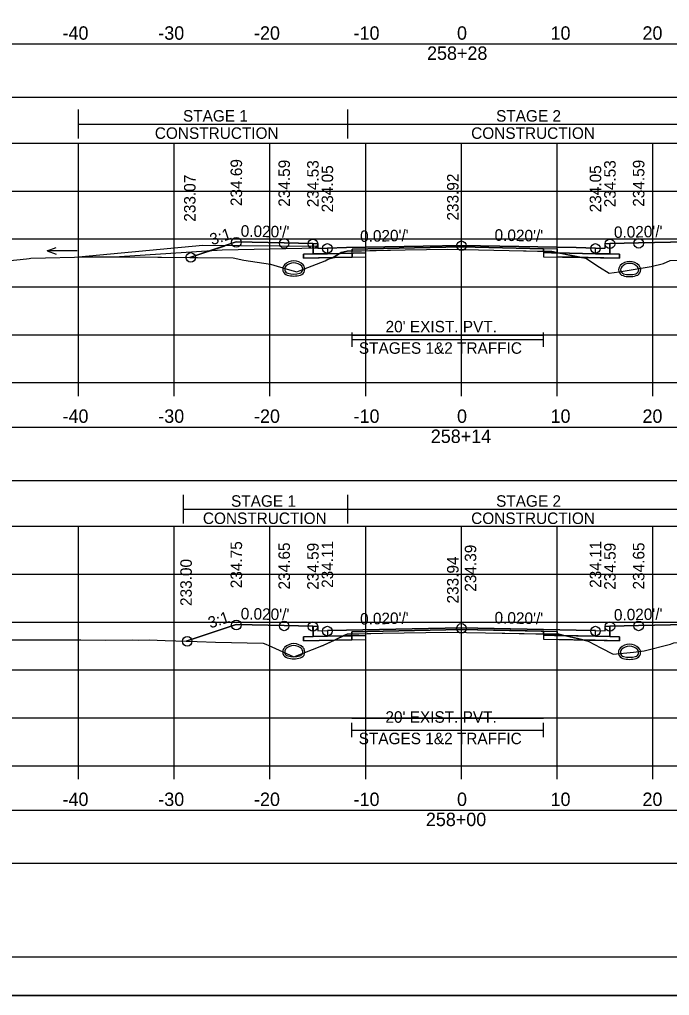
# Model space of a CAD drawing. Extents: x 1369627 to 1374022, y 380035 to 398173.
# Drawn here: x 1372052.4 to 1372120.3, y 392839.1 to 392940.9 of the extents above; entities that cross this region are included whole.
import ezdxf

# ---------------------------------------------------------------- set-up
doc = ezdxf.new("R2010")
doc.units = 0
for name, color, linetype in [('Default', 7, 'Continuous'), ('R_Alt Surface', 7, 'Continuous'), ('R_Axis', 7, 'Continuous'), ('R_Axis Annot', 7, 'Continuous'), ('R_Border', 7, 'Continuous'), ('R_Drive', 7, 'Continuous'), ('R_Exist Surface', 7, 'Continuous'), ('R_Fin Surface', 7, 'Continuous'), ('R_Grid', 7, 'Continuous'), ('R_MOT', 7, 'Continuous'), ('R_No Plot', 7, 'Continuous'), ('R_Water Annot', 7, 'Continuous'), ('R_Xsect Elev', 7, 'Continuous'), ('R_Xsect Slope', 7, 'Continuous'), ('T_Vehicle Path Lt Minor', 7, 'Continuous'), ('T_Vehicle Path Rt', 7, 'Continuous')]:
    doc.layers.add(name, color=color, linetype=linetype)

msp = doc.modelspace()

# ---------------------------------------------------------------- linework, layer by layer
at = {"layer": 'Default'}
for p, q in [((1372087.11, 392906.78), (1372087.11, 392908.28)), ((1372107.11, 392906.78), (1372107.11, 392908.28)), ((1372087.11, 392907.53), (1372107.11, 392907.53)), ((1372087.09, 392866.02), (1372087.09, 392867.52)), ((1372107.09, 392866.02), (1372107.09, 392867.52)), ((1372087.09, 392866.77), (1372107.09, 392866.77))]:
    msp.add_line(p, q, dxfattribs=at)
for points in [[(1371948.53, 392932.84), (1372248.53, 392932.84), (1372248.53, 392938.36), (1371948.53, 392938.36)], [(1372083.02, 392917.57), (1372083.52, 392917.57), (1372083.53, 392917.07), (1372084.53, 392917.09), (1372084.53, 392916.5), (1372083.03, 392916.47)], [(1372113.53, 392917.07), (1372113.54, 392917.57), (1372114.04, 392917.57), (1372114.03, 392916.47), (1372112.53, 392916.5), (1372112.53, 392917.09)], [(1371948.53, 392892.83), (1372248.53, 392892.83), (1372248.53, 392898.35), (1371948.53, 392898.35)], [(1372083.02, 392877.63), (1372083.52, 392877.63), (1372083.53, 392877.13), (1372084.53, 392877.15), (1372084.53, 392876.56), (1372083.03, 392876.53)], [(1372113.53, 392877.13), (1372113.54, 392877.63), (1372114.04, 392877.63), (1372114.03, 392876.53), (1372112.53, 392876.56), (1372112.53, 392877.15)], [(1371948.53, 392852.86), (1372248.53, 392852.86), (1372248.53, 392858.38), (1371948.53, 392858.38)]]:
    msp.add_lwpolyline(points, close=True, dxfattribs=at)
at = {"layer": 'R_Alt Surface'}
for points in [[(1372083.03, 392917.57), (1372083.03, 392916.47), (1372084.53, 392916.5), (1372087.11, 392916.55), (1372087.11, 392916.97), (1372098.53, 392917.2), (1372107.11, 392917.02), (1372107.11, 392916.61), (1372112.53, 392916.5), (1372114.03, 392916.47), (1372114.03, 392917.57)], [(1372083.03, 392877.63), (1372083.03, 392876.53), (1372084.53, 392876.56), (1372087.09, 392876.61), (1372087.09, 392877.03), (1372098.53, 392877.26), (1372107.09, 392877.09), (1372107.09, 392876.67), (1372112.53, 392876.56), (1372114.03, 392876.53), (1372114.03, 392877.63)]]:
    msp.add_lwpolyline(points, dxfattribs=at)
for points in [[(1372082.03, 392916.45), (1372083.03, 392916.47), (1372084.53, 392916.5), (1372087.11, 392916.55), (1372087.11, 392916.13), (1372082.03, 392916.03)], [(1372115.03, 392916.45), (1372114.03, 392916.47), (1372112.53, 392916.5), (1372107.11, 392916.61), (1372107.11, 392916.19), (1372115.03, 392916.03)], [(1372082.03, 392876.51), (1372083.03, 392876.53), (1372084.53, 392876.56), (1372087.09, 392876.61), (1372087.09, 392876.2), (1372082.03, 392876.09)], [(1372115.03, 392876.51), (1372114.03, 392876.53), (1372112.53, 392876.56), (1372107.09, 392876.67), (1372107.09, 392876.25), (1372115.03, 392876.09)]]:
    msp.add_lwpolyline(points, close=True, dxfattribs=at)
at = {"layer": 'R_Axis'}
for p, q in [((1371948.53, 392903.04), (1372248.53, 392903.04)), ((1372058.53, 392901.64), (1372058.53, 392903.04)), ((1372068.53, 392901.64), (1372068.53, 392903.04)), ((1372078.53, 392901.64), (1372078.53, 392903.04)), ((1372088.53, 392901.64), (1372088.53, 392903.04)), ((1372098.53, 392901.64), (1372098.53, 392903.04)), ((1372108.53, 392901.64), (1372108.53, 392903.04)), ((1372118.53, 392901.64), (1372118.53, 392903.04)), ((1371948.53, 392863.04), (1372248.53, 392863.04)), ((1372058.53, 392861.64), (1372058.53, 392863.04)), ((1372068.53, 392861.64), (1372068.53, 392863.04)), ((1372078.53, 392861.64), (1372078.53, 392863.04)), ((1372088.53, 392861.64), (1372088.53, 392863.04)), ((1372098.53, 392861.64), (1372098.53, 392863.04)), ((1372108.53, 392861.64), (1372108.53, 392863.04)), ((1372118.53, 392861.64), (1372118.53, 392863.04))]:
    msp.add_line(p, q, dxfattribs=at)
at = {"layer": 'R_Border'}
msp.add_line((1372256.71, 392843.04), (1371940.53, 392843.04), dxfattribs=at)
at = {"layer": 'R_Drive'}
for p, q in [((1372071.53, 392917.36), (1372058.53, 392916.14)), ((1372083.53, 392917.24), (1372071.53, 392917.36)), ((1372083.53, 392917.07), (1372083.53, 392917.24))]:
    msp.add_line(p, q, dxfattribs=at)
for centre, radius, start, end in [((1372080.51, 392914.89), 0.646, 136.3515, 253.9529), ((1372081.02, 392914.4), 1.35, 43.6485, 136.3515), ((1372080.51, 392914.89), 0.438, 136.3515, 253.9529), ((1372081.02, 392914.4), 1.15, 43.6485, 136.3515), ((1372081.53, 392914.89), 0.438, 286.0471, 43.6485), ((1372081.53, 392914.89), 0.646, 286.0471, 43.6485), ((1372115.59, 392914.83), 0.646, 136.3515, 253.9529), ((1372116.1, 392914.34), 1.35, 43.6485, 136.3515), ((1372115.59, 392914.83), 0.438, 136.3515, 253.9529), ((1372116.1, 392914.34), 1.15, 43.6485, 136.3515), ((1372116.61, 392914.83), 0.438, 286.0471, 43.6485), ((1372116.61, 392914.83), 0.646, 286.0471, 43.6485), ((1372081.02, 392916.67), 2.5, 253.9529, 286.0471), ((1372081.02, 392916.67), 2.29, 253.9529, 286.0471), ((1372116.1, 392916.61), 2.5, 253.9529, 286.0471), ((1372116.1, 392916.61), 2.29, 253.9529, 286.0471), ((1372081.02, 392874.44), 1.35, 43.6485, 136.3515), ((1372081.02, 392874.44), 1.15, 43.6485, 136.3515), ((1372116.09, 392874.38), 1.35, 43.6485, 136.3515), ((1372116.09, 392874.38), 1.15, 43.6485, 136.3515), ((1372080.51, 392874.92), 0.646, 136.3515, 253.9529), ((1372080.51, 392874.92), 0.438, 136.3515, 253.9529), ((1372081.02, 392876.71), 2.29, 253.9529, 286.0471), ((1372081.53, 392874.92), 0.438, 286.0471, 43.6485), ((1372081.53, 392874.92), 0.646, 286.0471, 43.6485), ((1372115.57, 392874.87), 0.646, 136.3515, 253.9529), ((1372115.57, 392874.87), 0.438, 136.3515, 253.9529), ((1372116.09, 392876.65), 2.29, 253.9529, 286.0471), ((1372116.6, 392874.87), 0.438, 286.0471, 43.6485), ((1372116.6, 392874.87), 0.646, 286.0471, 43.6485), ((1372081.02, 392876.71), 2.5, 253.9529, 286.0471), ((1372116.09, 392876.65), 2.5, 253.9529, 286.0471)]:
    msp.add_arc(centre, radius, start, end, dxfattribs=at)
at = {"layer": 'R_Exist Surface'}
for points in [[(1372049.35, 392915.59), (1372053.09, 392915.98), (1372053.37, 392916.01), (1372053.56, 392916.03), (1372059.64, 392916.17), (1372063.48, 392916.16), (1372074.68, 392916.07), (1372075.79, 392915.82), (1372078.58, 392915.42), (1372080.56, 392914.81), (1372081.34, 392914.61), (1372082.05, 392914.87), (1372084.31, 392915.74), (1372084.7, 392915.98), (1372085.08, 392916.07), (1372085.98, 392916.63), (1372086.58, 392916.78), (1372092.66, 392916.9), (1372097.11, 392916.99), (1372103.5, 392916.85), (1372107.98, 392916.74), (1372110.73, 392916.17), (1372111.52, 392916.03), (1372112.94, 392915.09), (1372113.95, 392914.47), (1372115, 392914.6), (1372118.33, 392915.18), (1372119.63, 392915.47), (1372120.34, 392915.8)], [(1372049.26, 392876.19), (1372052.82, 392876.18), (1372058.78, 392876.17), (1372061.33, 392876.16), (1372064.13, 392876.17), (1372064.79, 392876.16), (1372065.91, 392876.18), (1372067.6, 392876.11), (1372070.94, 392876), (1372072.83, 392875.93), (1372077.83, 392875.83), (1372078.11, 392875.72), (1372078.73, 392875.44), (1372081.04, 392874.42), (1372083.96, 392875.56), (1372083.99, 392875.58), (1372084.08, 392875.61), (1372084.11, 392875.63), (1372086.61, 392876.79), (1372090.28, 392876.87), (1372097.09, 392877), (1372101.06, 392876.93), (1372108.03, 392876.78), (1372108.72, 392876.78), (1372110.64, 392876.31), (1372111.76, 392876.04), (1372113.09, 392875.34), (1372114.38, 392874.68), (1372116.5, 392874.9), (1372117.63, 392875.04), (1372120.38, 392875.74)]]:
    msp.add_lwpolyline(points, dxfattribs=at)
at = {"layer": 'R_Fin Surface'}
for points in [[(1372070.16, 392916.11), (1372075.02, 392917.73), (1372080.02, 392917.63), (1372083.02, 392917.57), (1372083.52, 392917.57), (1372083.53, 392917.07), (1372084.53, 392917.09), (1372086.53, 392917.13), (1372098.53, 392917.37), (1372110.53, 392917.13), (1372112.53, 392917.09), (1372113.53, 392917.07), (1372113.54, 392917.57), (1372114.04, 392917.57), (1372117.04, 392917.63), (1372122.04, 392917.73), (1372127.79, 392915.81)], [(1372069.77, 392876.04), (1372075.02, 392877.79), (1372080.02, 392877.69), (1372083.02, 392877.63), (1372083.52, 392877.63), (1372083.53, 392877.13), (1372084.53, 392877.15), (1372086.53, 392877.19), (1372098.53, 392877.43), (1372110.53, 392877.19), (1372112.53, 392877.15), (1372113.53, 392877.13), (1372113.54, 392877.63), (1372114.04, 392877.63), (1372117.04, 392877.69), (1372122.04, 392877.79), (1372127.21, 392876.06)]]:
    msp.add_lwpolyline(points, dxfattribs=at)
at = {"layer": 'R_Grid'}
for p, q in [((1371948.53, 392928.04), (1372248.53, 392928.04)), ((1372058.53, 392903.04), (1372058.53, 392928.04)), ((1372068.53, 392903.04), (1372068.53, 392928.04)), ((1372078.53, 392903.04), (1372078.53, 392928.04)), ((1372088.53, 392903.04), (1372088.53, 392928.04)), ((1372098.53, 392903.04), (1372098.53, 392928.04)), ((1372108.53, 392903.04), (1372108.53, 392928.04)), ((1372118.53, 392903.04), (1372118.53, 392928.04)), ((1371948.53, 392923.04), (1372248.53, 392923.04)), ((1371948.53, 392918.04), (1372248.53, 392918.04)), ((1371948.53, 392913.04), (1372248.53, 392913.04)), ((1371948.53, 392908.04), (1372248.53, 392908.04)), ((1371948.53, 392903.04), (1372248.53, 392903.04)), ((1371948.53, 392888.04), (1372248.53, 392888.04)), ((1372058.53, 392863.04), (1372058.53, 392888.04)), ((1372068.53, 392863.04), (1372068.53, 392888.04)), ((1372078.53, 392863.04), (1372078.53, 392888.04)), ((1372088.53, 392863.04), (1372088.53, 392888.04)), ((1372098.53, 392863.04), (1372098.53, 392888.04)), ((1372108.53, 392863.04), (1372108.53, 392888.04)), ((1372118.53, 392863.04), (1372118.53, 392888.04)), ((1371948.53, 392883.04), (1372248.53, 392883.04)), ((1371948.53, 392878.04), (1372248.53, 392878.04)), ((1371948.53, 392873.04), (1372248.53, 392873.04)), ((1371948.53, 392868.04), (1372248.53, 392868.04)), ((1371948.53, 392863.04), (1372248.53, 392863.04))]:
    msp.add_line(p, q, dxfattribs=at)
at = {"layer": 'R_MOT'}
for p, q in [((1372058.53, 392928.54), (1372058.53, 392931.54)), ((1372086.68, 392928.54), (1372086.68, 392931.54)), ((1372058.53, 392930.04), (1372127.21, 392930.04)), ((1372069.49, 392888.32), (1372069.49, 392891.32)), ((1372086.68, 392888.32), (1372086.68, 392891.32)), ((1372069.49, 392889.82), (1372127.21, 392889.82))]:
    msp.add_line(p, q, dxfattribs=at)
at = {"layer": 'R_No Plot'}
for p, q in [((1372073.53, 392916.87), (1372062.81, 392916.16)), ((1372083.53, 392917.07), (1372073.53, 392916.87)), ((1371928.13, 392839.06), (1372261.46, 392839.06))]:
    msp.add_line(p, q, dxfattribs=at)
for points in [[(1371928.12, 393052.39), (1372261.46, 393052.39), (1372261.46, 392839.06), (1371928.12, 392839.06)], [(1372174.45, 393048.5), (1372194.07, 393048.5), (1372194.07, 393038.62), (1372210.18, 393038.62), (1372233.38, 393038.62), (1372233.38, 393005.95), (1372256.59, 393005.95), (1372256.71, 392843.04), (1371940.53, 392843.04), (1371940.53, 393048.5)], [(1372098.53, 392917.37), (1372086.53, 392917.13), (1372084.53, 392917.09), (1372084.53, 392916.5), (1372088.53, 392916.58), (1372088.53, 392917), (1372098.53, 392917.2), (1372108.53, 392917), (1372108.53, 392916.58), (1372112.53, 392916.5), (1372112.53, 392917.09), (1372110.53, 392917.13)], [(1372088.53, 392916.58), (1372084.53, 392916.5), (1372083.03, 392916.47), (1372082.03, 392916.45), (1372082.03, 392916.03), (1372088.53, 392916.16)], [(1372108.53, 392916.58), (1372112.53, 392916.5), (1372114.03, 392916.47), (1372115.03, 392916.45), (1372115.03, 392916.03), (1372108.53, 392916.16)], [(1372098.53, 392877.43), (1372086.53, 392877.19), (1372084.53, 392877.15), (1372084.53, 392876.56), (1372088.53, 392876.64), (1372088.53, 392877.06), (1372098.53, 392877.26), (1372108.53, 392877.06), (1372108.53, 392876.64), (1372112.53, 392876.56), (1372112.53, 392877.15), (1372110.53, 392877.19)], [(1372088.53, 392876.64), (1372084.53, 392876.56), (1372083.03, 392876.53), (1372082.03, 392876.51), (1372082.03, 392876.09), (1372088.53, 392876.22)], [(1372108.53, 392876.64), (1372112.53, 392876.56), (1372114.03, 392876.53), (1372115.03, 392876.51), (1372115.03, 392876.09), (1372108.53, 392876.22)]]:
    msp.add_lwpolyline(points, close=True, dxfattribs=at)
for points in [[(1372083.02, 392917.57), (1372083.03, 392916.47), (1372084.53, 392916.5), (1372088.53, 392916.58), (1372088.53, 392917), (1372098.53, 392917.2), (1372108.53, 392917), (1372108.53, 392916.58), (1372112.53, 392916.5), (1372114.03, 392916.47), (1372114.04, 392917.57)], [(1372087.11, 392907.99), (1372107.11, 392907.99)], [(1372083.02, 392877.63), (1372083.03, 392876.53), (1372084.53, 392876.56), (1372088.53, 392876.64), (1372088.53, 392877.06), (1372098.53, 392877.26), (1372108.53, 392877.06), (1372108.53, 392876.64), (1372112.53, 392876.56), (1372114.03, 392876.53), (1372114.04, 392877.63)], [(1372087.09, 392868), (1372107.09, 392868)]]:
    msp.add_lwpolyline(points, dxfattribs=at)
for centre in [(1372075.02, 392917.69), (1372080.02, 392917.59), (1372083.02, 392917.53), (1372084.53, 392917.05), (1372098.53, 392917.33), (1372112.53, 392917.05), (1372114.04, 392917.53), (1372117.04, 392917.59), (1372070.26, 392916.11), (1372075.02, 392877.74), (1372080.02, 392877.64), (1372083.02, 392877.58), (1372084.53, 392877.1), (1372098.53, 392877.38), (1372112.53, 392877.1), (1372114.04, 392877.58), (1372117.04, 392877.64), (1372069.89, 392876.03)]:
    msp.add_circle(centre, 0.5, dxfattribs=at)
at = {"layer": 'R_Water Annot'}
for p, q in [((1372055.25, 392916.79), (1372056.21, 392917.14)), ((1372058.39, 392916.79), (1372055.25, 392916.79)), ((1372055.25, 392916.79), (1372056.21, 392916.44))]:
    msp.add_line(p, q, dxfattribs=at)
at = {"layer": 'R_Xsect Elev'}
for p, q in [((1372098.53, 392916.96), (1372098.53, 392926.96)), ((1372098.53, 392876.98), (1372098.53, 392886.98))]:
    msp.add_line(p, q, dxfattribs=at)
at = {"layer": 'T_Vehicle Path Lt Minor'}
for p, q in [((1372071.53, 392917.36), (1372058.53, 392916.14)), ((1372070.16, 392916.11), (1372073.84, 392917.33)), ((1372073.84, 392917.33), (1372071.53, 392917.36))]:
    msp.add_line(p, q, dxfattribs=at)
msp.add_lwpolyline([(1372058.53, 392916.14), (1372059.64, 392916.17), (1372063.48, 392916.16), (1372070.16, 392916.11)], dxfattribs=at)
at = {"layer": 'T_Vehicle Path Rt'}
for p, q in [((1372083.03, 392916.47), (1372083.02, 392917.57)), ((1372114.04, 392917.57), (1372114.03, 392916.47)), ((1372085.82, 392916.52), (1372085.12, 392916.09)), ((1372085.12, 392916.09), (1372087.11, 392916.13)), ((1372085.82, 392916.52), (1372087.11, 392916.55)), ((1372087.11, 392916.79), (1372086.58, 392916.78)), ((1372087.11, 392916.55), (1372087.11, 392916.79)), ((1372107.11, 392916.76), (1372107.11, 392917.02)), ((1372107.11, 392916.76), (1372107.11, 392916.61)), ((1372108.78, 392916.57), (1372107.11, 392916.61)), ((1372107.11, 392916.61), (1372108.78, 392916.57)), ((1372085.12, 392916.09), (1372082.03, 392916.03)), ((1372084.7, 392915.98), (1372085.08, 392916.07)), ((1372085.08, 392916.07), (1372085.12, 392916.09)), ((1372111.07, 392916.11), (1372111.52, 392916.03)), ((1372083.03, 392876.53), (1372083.02, 392877.63)), ((1372114.04, 392877.63), (1372114.03, 392876.53)), ((1372086.19, 392876.59), (1372085.26, 392876.16)), ((1372086.61, 392876.79), (1372086.19, 392876.59)), ((1372087.09, 392876.61), (1372086.19, 392876.59)), ((1372086.19, 392876.59), (1372087.09, 392876.61)), ((1372087.09, 392876.8), (1372086.61, 392876.79)), ((1372087.09, 392876.61), (1372087.09, 392876.8)), ((1372087.09, 392876.2), (1372087.09, 392876.61)), ((1372107.09, 392876.8), (1372107.09, 392877.09)), ((1372107.09, 392876.8), (1372107.09, 392876.67)), ((1372109.36, 392876.62), (1372107.09, 392876.67)), ((1372107.09, 392876.67), (1372109.36, 392876.62)), ((1372085.26, 392876.16), (1372082.03, 392876.09)), ((1372085.26, 392876.16), (1372087.09, 392876.2)), ((1372111.21, 392876.17), (1372111.76, 392876.04))]:
    msp.add_line(p, q, dxfattribs=at)
for points in [[(1372083.02, 392917.57), (1372080.02, 392917.63), (1372075.02, 392917.73), (1372070.16, 392916.11)], [(1372107.11, 392917.02), (1372098.53, 392917.2), (1372087.11, 392916.97), (1372087.11, 392916.79)], [(1372127.79, 392915.81), (1372122.04, 392917.73), (1372117.04, 392917.63), (1372114.04, 392917.57)], [(1372082.03, 392916.03), (1372082.03, 392916.45), (1372083.03, 392916.47)], [(1372086.58, 392916.78), (1372085.98, 392916.63), (1372085.82, 392916.52)], [(1372087.11, 392916.13), (1372087.11, 392916.55), (1372085.82, 392916.52)], [(1372087.11, 392916.79), (1372092.66, 392916.9), (1372097.11, 392916.99), (1372103.5, 392916.85), (1372107.11, 392916.76)], [(1372108.78, 392916.57), (1372107.98, 392916.74), (1372107.11, 392916.76)], [(1372107.11, 392916.61), (1372107.11, 392916.19), (1372111.07, 392916.11)], [(1372111.07, 392916.11), (1372110.73, 392916.17), (1372108.78, 392916.57)], [(1372114.03, 392916.47), (1372115.03, 392916.45), (1372115.03, 392916.03), (1372111.07, 392916.11)], [(1372070.16, 392916.11), (1372074.68, 392916.07), (1372075.79, 392915.82), (1372078.58, 392915.42), (1372080.56, 392914.81), (1372081.34, 392914.61), (1372082.05, 392914.87), (1372084.31, 392915.74), (1372084.59, 392915.92), (1372084.7, 392915.98)], [(1372111.52, 392916.03), (1372112.94, 392915.09), (1372113.95, 392914.47), (1372115, 392914.6), (1372118.33, 392915.18), (1372119.63, 392915.47), (1372120.34, 392915.8), (1372122.4, 392915.85), (1372122.71, 392915.78), (1372127.79, 392915.81)], [(1372083.02, 392877.63), (1372080.02, 392877.69), (1372075.02, 392877.79), (1372069.77, 392876.04)], [(1372127.21, 392876.06), (1372122.04, 392877.79), (1372117.04, 392877.69), (1372114.04, 392877.63)], [(1372082.03, 392876.09), (1372082.03, 392876.51), (1372083.03, 392876.53)], [(1372107.09, 392877.09), (1372098.53, 392877.26), (1372087.09, 392877.03), (1372087.09, 392876.8)], [(1372087.09, 392876.8), (1372090.28, 392876.87), (1372097.09, 392877), (1372101.06, 392876.93), (1372107.09, 392876.8)], [(1372109.36, 392876.62), (1372108.72, 392876.78), (1372108.03, 392876.78), (1372107.09, 392876.8)], [(1372107.09, 392876.67), (1372107.09, 392876.25), (1372111.21, 392876.17)], [(1372111.21, 392876.17), (1372110.64, 392876.31), (1372109.36, 392876.62)], [(1372114.03, 392876.53), (1372115.03, 392876.51), (1372115.03, 392876.09), (1372111.21, 392876.17)], [(1372069.77, 392876.04), (1372070.94, 392876), (1372072.83, 392875.93), (1372077.83, 392875.83), (1372078.11, 392875.72), (1372078.73, 392875.44), (1372081.04, 392874.42), (1372083.96, 392875.56), (1372083.99, 392875.58), (1372084.08, 392875.61), (1372084.11, 392875.63), (1372084.88, 392875.99), (1372085.26, 392876.16)], [(1372111.76, 392876.04), (1372113.09, 392875.34), (1372114.38, 392874.68), (1372116.5, 392874.9), (1372117.63, 392875.04), (1372120.38, 392875.74), (1372120.71, 392875.89), (1372127.21, 392876.06)]]:
    msp.add_lwpolyline(points, dxfattribs=at)

# ---------------------------------------------------------------- texts
at = {"layer": 'R_Axis Annot'}
for s, height, p in [('-40', 1.4, (1372056.87, 392938.84)), ('-30', 1.4, (1372066.87, 392938.84)), ('-20', 1.4, (1372076.87, 392938.84)), ('-10', 1.4, (1372087.27, 392938.84)), ('0', 1.4, (1372098.07, 392938.84)), ('10', 1.4, (1372107.84, 392938.84)), ('20', 1.4, (1372117.44, 392938.84)), ('258+28', 1.4, (1372094.94, 392936.74)), ("20' EXIST. PVT.", 1.2, (1372090.61, 392908.29)), ('STAGES 1&2 TRAFFIC', 1.2, (1372087.82, 392906.05)), ('-40', 1.4, (1372056.87, 392898.84)), ('-30', 1.4, (1372066.87, 392898.84)), ('-20', 1.4, (1372076.87, 392898.84)), ('-10', 1.4, (1372087.27, 392898.84)), ('0', 1.4, (1372098.07, 392898.84)), ('10', 1.4, (1372107.84, 392898.84)), ('20', 1.4, (1372117.44, 392898.84)), ('258+14', 1.4, (1372095.33, 392896.74)), ("20' EXIST. PVT.", 1.2, (1372090.59, 392867.53)), ('STAGES 1&2 TRAFFIC', 1.2, (1372087.8, 392865.29)), ('-40', 1.4, (1372056.87, 392858.84)), ('-30', 1.4, (1372066.87, 392858.84)), ('-20', 1.4, (1372076.87, 392858.84)), ('-10', 1.4, (1372087.27, 392858.84)), ('0', 1.4, (1372098.07, 392858.84)), ('10', 1.4, (1372107.84, 392858.84)), ('20', 1.4, (1372117.44, 392858.84)), ('258+00', 1.4, (1372094.82, 392856.74))]:
    msp.add_text(s, height=height, dxfattribs=at).set_placement(p)
at = {"layer": 'R_MOT'}
for s, p in [('STAGE 1', (1372069.45, 392930.29)), ('STAGE 2', (1372102.15, 392930.29)), ('CONSTRUCTION', (1372066.51, 392928.49)), ('CONSTRUCTION', (1372099.55, 392928.49)), ('STAGE 1', (1372074.47, 392890.08)), ('STAGE 2', (1372102.15, 392890.08)), ('CONSTRUCTION', (1372071.53, 392888.28)), ('CONSTRUCTION', (1372099.55, 392888.28))]:
    msp.add_text(s, height=1.2, dxfattribs=at).set_placement(p)
at = {"layer": 'R_Xsect Elev'}
for s, p in [('234.69', (1372075.62, 392921.47)), ('234.59', (1372080.62, 392921.4)), ('234.53', (1372083.62, 392921.35)), ('234.05', (1372085.13, 392920.82)), ('234.05', (1372113.13, 392920.82)), ('234.53', (1372114.64, 392921.35)), ('234.59', (1372117.64, 392921.4)), ('233.07', (1372070.76, 392919.84)), ('233.92', (1372098.23, 392919.96)), ('234.75', (1372075.62, 392881.57)), ('234.65', (1372080.62, 392881.44)), ('234.59', (1372083.62, 392881.41)), ('234.11', (1372085.13, 392881.61)), ('234.39', (1372100.08, 392881.21)), ('234.11', (1372113.13, 392881.61)), ('234.59', (1372114.64, 392881.41)), ('234.65', (1372117.64, 392881.44)), ('233.00', (1372070.37, 392879.72)), ('233.94', (1372098.23, 392879.98))]:
    msp.add_text(s, height=1.2, rotation=90, dxfattribs=at).set_placement(p)
at = {"layer": 'R_Xsect Slope'}
for s, rotation, p in [("0.020'/'", 358.8542, (1372075.47, 392918.28)), ("0.020'/'", 1.1458, (1372114.47, 392918.14)), ('3:1', 18.4332, (1372072.48, 392917.37)), ("0.020'/'", 1.1458, (1372087.96, 392917.72)), ("0.020'/'", 358.8542, (1372101.98, 392917.86)), ("0.020'/'", 358.8542, (1372075.47, 392878.33)), ("0.020'/'", 1.1458, (1372114.47, 392878.19)), ('3:1', 18.4332, (1372072.3, 392877.36)), ("0.020'/'", 1.1458, (1372087.96, 392877.77)), ("0.020'/'", 358.8542, (1372101.98, 392877.91))]:
    msp.add_text(s, height=1.2, rotation=rotation, dxfattribs=at).set_placement(p)

doc.saveas('drawing.dxf')
